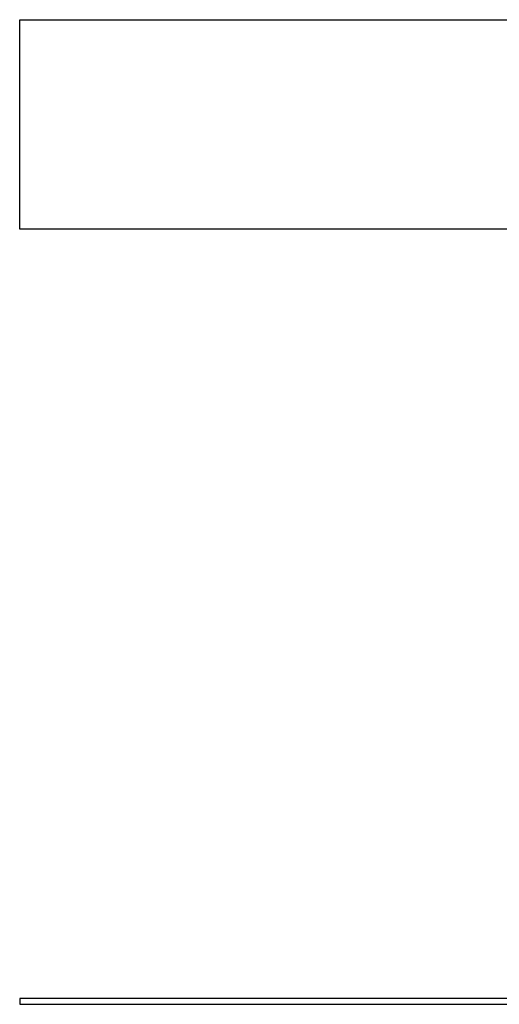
# Model space of a CAD drawing. Header units: inches. Extents: x 1880 to 2363, y -453 to -54.
# Tile 547 of 656: x 1899.55 to 1902.19, y -72.19 to -66.79. Entities that reach past the tile are written whole.
import ezdxf

# ---------------------------------------------------------------- set-up
doc = ezdxf.new("R2010")
doc.units = ezdxf.units.IN
doc.header["$LTSCALE"] = 0.5
doc.header["$MEASUREMENT"] = 0
doc.layers.add('APP-M-S', color=30, linetype='Continuous')

msp = doc.modelspace()

# ---------------------------------------------------------------- linework, layer by layer
at = {"layer": 'APP-M-S', "linetype": 'Continuous', "lineweight": 25}
for p, q in [((1899.55324, -67.94107), (1899.55324, -66.79107)), ((1899.55324, -66.79107), (1903.85324, -66.79107)), ((1903.85324, -67.94107), (1899.55324, -67.94107)), ((1899.55324, -72.16292), (1899.55324, -72.19442)), ((1904.15324, -72.16292), (1899.55324, -72.16292)), ((1899.55324, -72.19442), (1904.15324, -72.19442))]:
    msp.add_line(p, q, dxfattribs=at)

doc.saveas('drawing.dxf')
